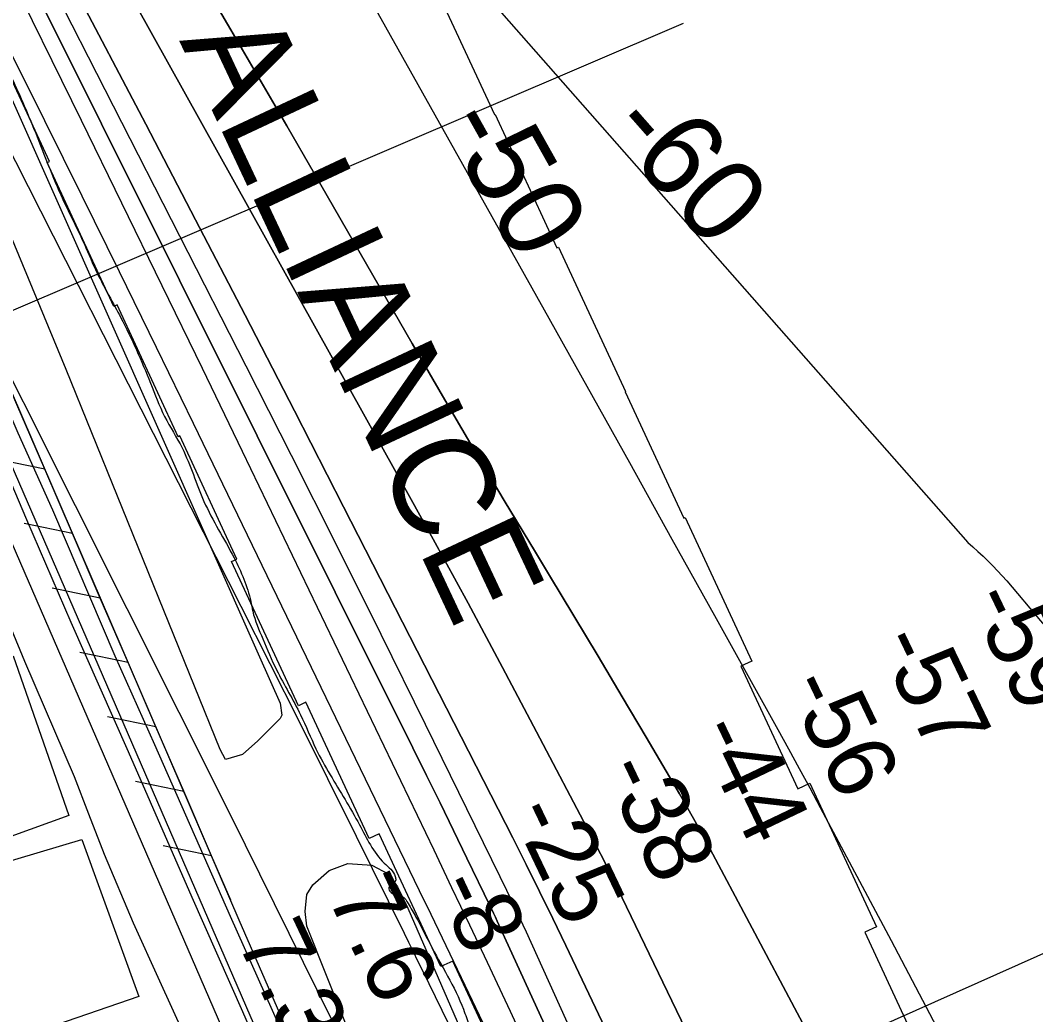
# Model space of a CAD drawing. Extents: x 3684037 to 3722149, y 433263 to 459021.
# Drawn here: x 3705724 to 3706731, y 446586 to 447573 of the extents above; entities that cross this region are included whole.
import ezdxf

# ---------------------------------------------------------------- set-up
doc = ezdxf.new("R2010")
doc.units = 0
for name, color, linetype in [('V-FLOD-BASE', 7, 'Continuous'), ('V-LEVE-TOET', 7, 'Continuous'), ('V-RIVR-EDGE', 7, 'Continuous'), ('V-RIVR-RANG', 7, 'Continuous'), ('V-RRAP-FSHR', 7, 'Continuous'), ('V-RRAP-RVMT', 7, 'Continuous'), ('V-RRAP-RVMT-IDEN', 7, 'Continuous'), ('V-SITE-VEGE', 7, 'Continuous'), ('V-SURV-LINE', 7, 'Continuous'), ('V-TOPO-DPTH', 7, 'Continuous'), ('V-TOPO-MAJR', 7, 'Continuous'), ('V-TOPO-MAJR-IDEN', 7, 'Continuous'), ('V-TOPO-MINR', 7, 'Continuous'), ('V-TOPO-MINR-IDEN', 7, 'Continuous'), ('V-TOPO-WATR', 7, 'Continuous'), ('V-UTIL-IDEN', 7, 'Continuous')]:
    doc.layers.add(name, color=color, linetype=linetype)

msp = doc.modelspace()

# ---------------------------------------------------------------- linework, layer by layer
at = {"layer": 'V-FLOD-BASE'}
msp.add_lwpolyline([(3706069.5, 446299.4), (3706032.1, 446386.4), (3705989.4, 446486.6), (3705944.6, 446589.4), (3705894.5, 446702.8), (3705831.3, 446847.3), (3705774.4, 446975.4), (3705730.6, 447077.2), (3705683.7, 447187.4), (3705619.9, 447342), (3705574.1, 447470.1), (3705520.3, 447615.1), (3705480.8, 447731.7), (3705438.6, 447843.4), (3705421.8, 447885.1), (3705399.1, 447940.5), (3705358, 448038.6), (3705318, 448129.8), (3705282.1, 448213.6)], dxfattribs=at)
at = {"layer": 'V-LEVE-TOET'}
for points in [[(3705532.6, 447661.8), (3705573.7, 447547.9), (3705615.4, 447433.5), (3705648.1, 447342.8), (3705693.9, 447227.3), (3705721.8, 447163.5), (3705756.1, 447087), (3705817.8, 446942.5), (3705857.3, 446854.4), (3705932.1, 446684.1), (3705980.6, 446575.5), (3706040.2, 446442.1), (3706093.4, 446313.9), (3706101.5, 446298.1), (3706107.1, 446287)], [(3705792.1, 446785.4), (3705777.7, 446822.3), (3705728.7, 446936.7), (3705704.4, 446995.3), (3705666.5, 447101.3), (3705642.2, 447154), (3705614.8, 447222.5), (3705575.8, 447311.1), (3705557.4, 447361.2), (3705523.6, 447456.7), (3705507.8, 447498.3), (3705494.6, 447528.9), (3705467.8, 447602.2)], [(3706004.8, 446288.6), (3705938.4, 446443.7), (3705886.3, 446567.6), (3705862.5, 446619.8), (3705836.2, 446677.3), (3705807.7, 446745.3), (3705792.1, 446785.4)]]:
    msp.add_lwpolyline(points, dxfattribs=at)
at = {"layer": 'V-RIVR-EDGE'}
msp.add_spline([(3705459.3, 448025.4), (3705478.2, 447991), (3705490.6, 447962.7), (3705497.9, 447946.9), (3705515.2, 447915.3), (3705550.2, 447853.8), (3705577.2, 447806.4), (3705592.1, 447777.2), (3705613, 447735.5), (3705627.1, 447702.7), (3705648.4, 447660.6), (3705670.9, 447613.3), (3705688.6, 447575.6), (3705703.1, 447542.8), (3705728.1, 447487.8), (3705750.2, 447433.1), (3705764.2, 447399.5), (3705787.6, 447350.5), (3705800.4, 447321.8), (3705823.8, 447277.7), (3705853.1, 447212.9), (3705867.2, 447179.7), (3705884.5, 447148.5), (3705906.2, 447095.5), (3705936, 447039.6), (3705952.5, 446996.3), (3705954.5, 446986.6), (3705964.5, 446959.1), (3705978.2, 446928.3), (3706001.9, 446883.8), (3706017.2, 446850.2), (3706031.3, 446824.3), (3706060.3, 446774.8), (3706084.9, 446736.8), (3706095.8, 446723.4), (3706096.2, 446720.2), (3706091.3, 446714.5), (3706089.7, 446713.3), (3706090.5, 446708.9), (3706096.1, 446705.6), (3706103, 446703.6), (3706108.6, 446696.7), (3706116.3, 446683.3), (3706130, 446657), (3706163.4, 446591.8), (3706169.4, 446575.6), (3706187.1, 446537.6), (3706212.8, 446473.6), (3706230.1, 446432.3), (3706247.4, 446398.3), (3706265.1, 446371.2), (3706278.8, 446345.3), (3706293.7, 446309.7), (3706314.6, 446262.3), (3706333.5, 446225.8), (3706356, 446180.1), (3706380.2, 446133.5), (3706396.3, 446102.4), (3706412.8, 446074.8), (3706429.7, 446038.8), (3706447, 445997.9), (3706455.4, 445962.3), (3706478.2, 445886.2), (3706492.7, 445852.2), (3706510.4, 445809.7), (3706528.1, 445771.7), (3706558.3, 445705.3), (3706582.8, 445657.1), (3706597.7, 445624.3), (3706628.3, 445558.3), (3706659.6, 445483), (3706677.7, 445432.8), (3706697, 445381), (3706750.1, 445262.4), (3706782.6, 445193.2), (3706806.8, 445141.8), (3706827.7, 445093.6), (3706851, 445029.3), (3706864.2, 444984.3), (3706871.8, 444949.5), (3706889.5, 444896.9), (3706899.9, 444865.8), (3706912.4, 444832.2), (3706928.8, 444798.2), (3706942.5, 444773.5), (3706966.3, 444725.3), (3706990.4, 444679.5), (3707017, 444624.5), (3707033.9, 444586), (3707080.5, 444482), (3707095.4, 444444.7), (3707112.3, 444405.1), (3707123.1, 444381.2), (3707171.4, 444273.5), (3707203.2, 444200.6), (3707218, 444163.8), (3707250.2, 444096.2), (3707257.4, 444074.3), (3707269.9, 444041.6), (3707288.4, 443990.6), (3707304, 443950.1), (3707343, 443838), (3707365.9, 443772), (3707378.7, 443728.7), (3707379.9, 443714.1), (3707381.1, 443702.8), (3707387.5, 443682.2), (3707398.3, 443657.1), (3707418.1, 443619), (3707439, 443578.5), (3707454.3, 443542.1), (3707473.1, 443492.7), (3707483.2, 443464.4), (3707531.1, 443368), (3707542.7, 443345), (3707550.8, 443323.9), (3707556.8, 443302.5), (3707556.8, 443297.6), (3707558.8, 443289.1), (3707568.4, 443273.3), (3707583.7, 443244.6), (3707593.8, 443221.9), (3707598.2, 443213.4), (3707609.5, 443204.9), (3707611.9, 443195.2), (3707611.9, 443180.6), (3707615.5, 443168.1), (3707621.9, 443150.3), (3707634.4, 443126.8), (3707648.1, 443102.1), (3707655.3, 443081.8), (3707660.5, 443073.3), (3707674.2, 443051.5), (3707678.6, 443034.1), (3707682.6, 443015.5), (3707689.5, 442998.5), (3707701.9, 442964.5), (3707714, 442928.4), (3707721.2, 442903.3), (3707726.4, 442888.8), (3707738.1, 442871.8), (3707743.7, 442857.2), (3707744.5, 442845.1), (3707747.3, 442826.1), (3707753.7, 442815.5), (3707763, 442801.3), (3707770.2, 442783.9), (3707772.6, 442762.1), (3707776.2, 442738.2), (3707779.8, 442720), (3707786.6, 442702.6), (3707805.5, 442663.3), (3707822.8, 442627.3), (3707832, 442599.4), (3707839.2, 442573.9), (3707845.7, 442561.3), (3707852.5, 442552.4), (3707860.2, 442541.9), (3707869.5, 442530.6), (3707886.4, 442507.9), (3707898.9, 442479.9), (3707916.1, 442434.6), (3707928.6, 442395.8), (3707943.4, 442356.5), (3707965.6, 442316.4), (3707989.7, 442269), (3708009.8, 442227.7), (3708024.7, 442192.5), (3708061.3, 442114.4), (3708074.2, 442088.5), (3708094.3, 442045.6), (3708116, 441996.6), (3708126.1, 441968.3), (3708137.7, 441927.8), (3708147.3, 441899.5), (3708157.8, 441868.3), (3708179.1, 441812.4), (3708204, 441746.9), (3708227.7, 441693.8), (3708249.8, 441646.1), (3708265.1, 441615.3), (3708271.5, 441595.9), (3708278.4, 441582.1), (3708308.1, 441508.4), (3708330.6, 441457.8), (3708349.9, 441405.2), (3708369.6, 441340.1), (3708384, 441295.6), (3708395.3, 441268.4), (3708411.8, 441234.8), (3708423.4, 441209.3), (3708441.1, 441169.7), (3708458.4, 441135.2), (3708469.3, 441110.5), (3708475.3, 441089.1), (3708486.9, 441061.6), (3708507.1, 441017.4), (3708523.5, 440978.6), (3708539.2, 440935.7), (3708564.1, 440883.1), (3708587.1, 440841.3), (3708595.1, 440826.8), (3708600.4, 440809.4), (3708606.7, 440778.2), (3708615.6, 440755.1), (3708636.9, 440692), (3708652.9, 440644.3), (3708673.4, 440592), (3708688.7, 440554.4), (3708706, 440506.6), (3708725.7, 440462.9), (3708743.4, 440422.4), (3708759.4, 440387.6), (3708800.1, 440293.3), (3708821, 440246.3), (3708835, 440211.5), (3708849.1, 440180.4), (3708876.1, 440124.9), (3708892.2, 440093.7), (3708912.3, 440054.9), (3708922.3, 440031), (3708932, 439999.8), (3708939.2, 439978.8), (3708948, 439954.1), (3708952.4, 439931.8), (3708956, 439911.6), (3708960, 439899.5), (3708969.6, 439870.3), (3708986.9, 439829.8), (3708999.4, 439794.2), (3709014.7, 439755.4), (3709034.7, 439705.2), (3709046.8, 439671.6), (3709063.3, 439633.1), (3709075.8, 439614.5), (3709093.1, 439592.6), (3709106, 439574.4), (3709121.7, 439548.9), (3709151.5, 439484.1), (3709171.6, 439447.3), (3709197.4, 439407.6), (3709211.1, 439376.8), (3709222.3, 439350.1), (3709240.4, 439308.8), (3709252.9, 439281.7), (3709266.1, 439254.9), (3709271, 439245.6), (3709296.3, 439199.9), (3709313.2, 439159), (3709331.3, 439114.9), (3709341.3, 439082.5), (3709360.3, 439046.5), (3709378.8, 439008.8), (3709407.7, 438944.4), (3709416.4, 438923.6)], degree=3, dxfattribs=at)
at = {"layer": 'V-RIVR-RANG'}
for p, q in [((3705646.1, 447255), (3706381.5, 447569.8)), ((3706043.8, 446337.6), (3706792.7, 446671.6))]:
    msp.add_line(p, q, dxfattribs=at)
at = {"layer": 'V-RRAP-FSHR'}
for p, q in [((3705748.3, 447127.5), (3705700.5, 447137.4)), ((3705748.3, 447127.5), (3705700.5, 447137.4)), ((3705775.9, 447063.6), (3705728.1, 447073.5)), ((3705775.9, 447063.6), (3705728.1, 447073.5)), ((3705803.4, 446999.7), (3705755.6, 447009.6)), ((3705803.4, 446999.7), (3705755.6, 447009.6)), ((3705831, 446935.8), (3705783.2, 446945.6)), ((3705831, 446935.8), (3705783.2, 446945.6)), ((3705858.6, 446871.8), (3705810.7, 446881.7)), ((3705858.6, 446871.8), (3705810.7, 446881.7)), ((3705886.1, 446807.9), (3705838.3, 446817.8)), ((3705886.1, 446807.9), (3705838.3, 446817.8)), ((3705913.7, 446744), (3705865.8, 446753.9)), ((3705913.7, 446744), (3705865.8, 446753.9))]:
    msp.add_line(p, q, dxfattribs=at)
for points in [[(3706624, 445324.5), (3706335.7, 445974.6), (3706211.1, 446060.3), (3705941.2, 446680.1), (3705638.1, 447383.3), (3705559.2, 447619.1), (3705292.9, 448270.9), (3705041.4, 448568.6), (3705014.3, 448592), (3704849.5, 448620.3), (3704832.1, 448641.2), (3704566.7, 448979.6), (3704022.2, 449672.2), (3703637.9, 450137.2), (3703233.4, 450593.7)], [(3705110.7, 448422.9), (3705932.4, 446784.3), (3706683, 445265), (3707275.2, 443771.4)], [(3705748.3, 447127.6), (3705720.8, 447191.5), (3705693.2, 447255.4)], [(3705775.9, 447063.7), (3705748.3, 447127.6)], [(3705803.4, 446999.7), (3705775.9, 447063.7)], [(3705831, 446935.8), (3705803.4, 446999.7)], [(3705858.5, 446871.9), (3705831, 446935.8)], [(3705886.1, 446808), (3705858.5, 446871.9)], [(3705913.6, 446744.1), (3705886.1, 446808)], [(3705932.7, 446699.9), (3705913.6, 446744.1)]]:
    msp.add_lwpolyline(points, dxfattribs=at)
at = {"layer": 'V-RRAP-RVMT'}
for points in [[(3706270.3, 446371), (3706204.4, 446513.1), (3706210.2, 446515.7), (3706152.8, 446639.7), (3706140.9, 446634.2), (3706079.9, 446765.8), (3706070, 446761.2), (3706007.3, 446896.3), (3705999.9, 446892.9), (3705933.5, 447035.9), (3705938.8, 447038.3), (3705882.2, 447160.4), (3705880.7, 447159.7), (3705820.1, 447290.3), (3705816.9, 447288.8), (3705750.6, 447431.7), (3705753.1, 447432.7), (3705692.3, 447563.6), (3705694.4, 447564.5), (3705637.9, 447686.2)], [(3706133.8, 447609.4), (3706194.3, 447479.1), (3706194.7, 447479.3), (3706256.1, 447346.9), (3706257.6, 447347.6), (3706324, 447204.5), (3706323.7, 447204.3), (3706381.8, 447079), (3706383.1, 447079.6), (3706449.2, 446937.1), (3706438.3, 446932.1), (3706494.7, 446810.6), (3706506.6, 446816.1), (3706572.7, 446673.6), (3706561.1, 446668.2), (3706618.3, 446545.1), (3706628.2, 446549.7), (3706688.6, 446419.4), (3706692.7, 446421.3), (3706758.4, 446279.8)]]:
    msp.add_lwpolyline(points, dxfattribs=at)
at = {"layer": 'V-SITE-VEGE'}
for points in [[(3705922.3, 446849.6), (3705769.7, 447226.2), (3705608.6, 447614.8), (3705401.7, 448066.2), (3705333.8, 448218.9), (3705333.8, 448224), (3705335.5, 448225.7), (3705340.6, 448229), (3705350.8, 448229), (3705355.9, 448225.7), (3705710.3, 447506.2), (3705961.3, 446941.2), (3705981.7, 446895.4), (3705983.4, 446883.5), (3705981.7, 446880.1), (3705959.6, 446858), (3705944.4, 446844.5), (3705927.4, 446839.4)], [(3705772.3, 446784.1), (3705454.5, 446669.1), (3705407.9, 446653.1), (3705344.1, 446813.4), (3705558.2, 446887.2), (3705717.2, 446942.3)], [(3705785, 446760.1), (3705841.5, 446604.5), (3705524.3, 446495.5), (3705135.9, 446359.3), (3705073.4, 446520.9), (3705341.4, 446610.6), (3705595.5, 446703.6)]]:
    msp.add_lwpolyline(points, close=True, dxfattribs=at)
msp.add_lwpolyline([(3706143.8, 446333.3), (3706008.1, 446674.4), (3706006.4, 446688.8), (3706008.1, 446705.8), (3706014.1, 446715.1), (3706030.2, 446729.5), (3706048.9, 446736.3), (3706072.6, 446734.6), (3706088.7, 446726.1), (3706098.1, 446713.4), (3706108.2, 446692.2), (3706243.9, 446380)], dxfattribs=at)
at = {"layer": 'V-SURV-LINE'}
for points in [[(3705634.7, 447316.6), (3706172.2, 446076.6)], [(3706144.7, 446064.6), (3705607.1, 447304.7)]]:
    msp.add_lwpolyline(points, dxfattribs=at)
at = {"layer": 'V-TOPO-DPTH'}
for points in [[(3706902.7, 445460.4), (3706688.8, 445932.8), (3706684.8, 445941.5), (3706680.8, 445950.3), (3706676.7, 445959), (3706672.6, 445967.7), (3706637.5, 446042.6), (3706615.7, 446088.6), (3706593.9, 446134.7), (3706572, 446180.7), (3706549.9, 446226.6), (3706316.1, 446712), (3706309.5, 446725.5), (3706302.8, 446738.9), (3706296, 446752.3), (3706289, 446765.7), (3706235.8, 446867), (3706202, 446930.8), (3706167.9, 446994.5), (3706133.3, 447058), (3706098.4, 447121.2), (3705789, 447677.2)], [(3705789, 447677.2), (3706098.4, 447121.2), (3706133.3, 447058), (3706167.9, 446994.5), (3706202, 446930.8), (3706235.8, 446867), (3706289, 446765.7), (3706296, 446752.3), (3706302.8, 446738.9), (3706309.5, 446725.5), (3706316.1, 446712), (3706549.9, 446226.6), (3706572, 446180.7), (3706593.9, 446134.7), (3706615.7, 446088.6), (3706637.5, 446042.6), (3706672.6, 445967.7), (3706676.7, 445959), (3706680.8, 445950.3), (3706684.8, 445941.5), (3706688.8, 445932.8), (3706902.7, 445460.4)], [(3705727.5, 447624.6), (3706113.2, 446851.1), (3706126.7, 446823.8), (3706140.2, 446796.5), (3706153.5, 446769.2), (3706166.8, 446741.8), (3706189.6, 446694.8), (3706191.4, 446690.9), (3706193.3, 446687), (3706195.1, 446683.1), (3706196.9, 446679.1), (3706250.9, 446560.8), (3706279.6, 446497.7), (3706308.2, 446434.5), (3706336.6, 446371.2), (3706364.9, 446307.9), (3706540.3, 445914.4), (3706545.1, 445903.6), (3706550, 445892.7), (3706554.8, 445881.9), (3706559.7, 445871.1), (3706587.1, 445809.8)], [(3706587.1, 445809.8), (3706559.7, 445871.1), (3706554.8, 445881.9), (3706550, 445892.7), (3706545.1, 445903.6), (3706540.3, 445914.4), (3706364.9, 446307.9), (3706336.6, 446371.2), (3706308.2, 446434.5), (3706279.6, 446497.7), (3706250.9, 446560.8), (3706196.9, 446679.1), (3706195.1, 446683.1), (3706193.3, 446687), (3706191.4, 446690.9), (3706189.6, 446694.8), (3706166.8, 446741.8), (3706153.5, 446769.2), (3706140.2, 446796.5), (3706126.7, 446823.8), (3706113.2, 446851.1), (3705727.5, 447624.6)], [(3706721.5, 445672.1), (3706633.1, 445862.7), (3706620.3, 445890.4), (3706607.5, 445918), (3706594.8, 445945.7), (3706582.1, 445973.5), (3706498.3, 446156.8), (3706455.9, 446249.2), (3706413.2, 446341.4), (3706370, 446433.4), (3706326.6, 446525.3), (3706264.9, 446655.1), (3706252, 446681.9), (3706238.9, 446708.6), (3706225.6, 446735.3), (3706212.2, 446761.8), (3706044.5, 447090.2), (3705995.8, 447185.2), (3705946.9, 447280.1), (3705897.7, 447374.8), (3705848.4, 447469.5), (3705775.5, 447608.8)], [(3705775.5, 447608.8), (3705848.4, 447469.5), (3705897.7, 447374.8), (3705946.9, 447280.1), (3705995.8, 447185.2), (3706044.5, 447090.2), (3706212.2, 446761.8), (3706225.6, 446735.3), (3706238.9, 446708.6), (3706252, 446681.9), (3706264.9, 446655.1), (3706326.6, 446525.3), (3706370, 446433.4), (3706413.2, 446341.4), (3706455.9, 446249.2), (3706498.3, 446156.8), (3706582.1, 445973.5), (3706594.8, 445945.7), (3706607.5, 445918), (3706620.3, 445890.4), (3706633.1, 445862.7), (3706721.5, 445672.1)], [(3706538.7, 446504.4), (3706404.9, 446756.2), (3706398.2, 446768.6), (3706391.4, 446781), (3706384.5, 446793.3), (3706377.4, 446805.5), (3706344.4, 446861.6), (3706320.7, 446901.8), (3706296.9, 446942), (3706272.9, 446982), (3706248.7, 447021.9), (3706234.7, 447045), (3706203.7, 447096.5), (3706172.9, 447148.2), (3706142.5, 447200.1), (3706112.4, 447252.1), (3706015.7, 447420.5), (3705988.2, 447468.1), (3705960.6, 447515.7), (3705932.9, 447563.3), (3705905, 447610.7)], [(3705905, 447610.7), (3705932.9, 447563.3), (3705960.6, 447515.7), (3705988.2, 447468.1), (3706015.7, 447420.5), (3706112.4, 447252.1), (3706142.5, 447200.1), (3706172.9, 447148.2), (3706203.7, 447096.5), (3706234.7, 447045), (3706248.7, 447021.9), (3706272.9, 446982), (3706296.9, 446942), (3706320.7, 446901.8), (3706344.4, 446861.6), (3706377.4, 446805.5), (3706384.5, 446793.3), (3706391.4, 446781), (3706398.2, 446768.6), (3706404.9, 446756.2), (3706538.7, 446504.4)], [(3705689.5, 447590.4), (3705705.8, 447558.1), (3705748.1, 447473.3), (3705785.2, 447398.4), (3705822.2, 447323.4), (3705858.9, 447248.3), (3705895.4, 447173.1), (3706119.6, 446709.7), (3706130.9, 446686.2), (3706142.2, 446662.7), (3706153.5, 446639.2), (3706164.8, 446615.7), (3706260.8, 446414.5), (3706303.1, 446325), (3706345.1, 446235.3), (3706386.5, 446145.4), (3706427.5, 446055.2), (3706496, 445903.4), (3706502.4, 445889), (3706508.8, 445874.7), (3706515.1, 445860.3), (3706521.4, 445845.8), (3706714.7, 445396.9)]]:
    msp.add_lwpolyline(points, dxfattribs=at)
at = {"layer": 'V-TOPO-MAJR'}
msp.add_lwpolyline([(3705977.8, 447759.9), (3706243.3, 447285.4), (3706285.6, 447209.7), (3706327.9, 447134), (3706370.1, 447058.2), (3706412.2, 446982.4), (3706474.9, 446869.2), (3706485.6, 446850), (3706496.1, 446830.7), (3706506.6, 446811.3), (3706517, 446792), (3706587.4, 446660.1), (3706632.2, 446574.4), (3706676.2, 446488.3), (3706718.9, 446401.5), (3706760.6, 446314.3), (3706869, 446083.4), (3706878.5, 446062.4), (3706887.7, 446041.2), (3706896.4, 446019.8), (3706904.6, 445998.3), (3707091, 445494.6)], dxfattribs=at)
at = {"layer": 'V-TOPO-MINR'}
for points in [[(3706067.4, 447732.5), (3706663.2, 447054.9), (3706668.3, 447050.4), (3706673.4, 447045.9), (3706678.4, 447041.2), (3706683.3, 447036.5), (3706688.1, 447031.7), (3706692.9, 447026.8), (3706697.4, 447021.7), (3706701.9, 447016.6), (3706735.4, 446977.1), (3706745.4, 446965.4), (3706755.3, 446953.7), (3706765.2, 446942), (3706775.2, 446930.2), (3706868.5, 446819.6), (3706876.2, 446811.1), (3706884.4, 446802.9), (3707395.6, 446264.4)], [(3705789, 447677.2), (3706098.4, 447121.2), (3706133.3, 447058), (3706167.9, 446994.5), (3706202, 446930.8), (3706235.8, 446867), (3706289, 446765.7), (3706296, 446752.3), (3706302.8, 446738.9), (3706309.5, 446725.5), (3706316.1, 446712), (3706549.9, 446226.6), (3706572, 446180.7), (3706593.9, 446134.7), (3706615.7, 446088.6), (3706637.5, 446042.6), (3706672.6, 445967.7), (3706676.7, 445959), (3706680.8, 445950.3), (3706684.8, 445941.5), (3706688.8, 445932.8), (3706902.7, 445460.4)], [(3705706.7, 447631.8), (3705784.4, 447473.5), (3705824.5, 447391.6), (3705864.5, 447309.6), (3705904.3, 447227.5), (3705943.9, 447145.3), (3706133.9, 446749.8), (3706151.6, 446712.7), (3706169.3, 446675.6), (3706186.9, 446638.4), (3706204.3, 446601.2), (3706209.7, 446589.8), (3706229.6, 446546.9), (3706249.5, 446503.9), (3706269.2, 446460.7), (3706288.7, 446417.6), (3706507, 445931.9), (3706517.9, 445907.7), (3706528.7, 445883.4), (3706539.4, 445859.1), (3706550.2, 445834.8), (3706609.5, 445700)], [(3705727.5, 447624.6), (3706113.2, 446851.1), (3706126.7, 446823.8), (3706140.2, 446796.5), (3706153.5, 446769.2), (3706166.8, 446741.8), (3706189.6, 446694.8), (3706191.4, 446690.9), (3706193.3, 446687), (3706195.1, 446683.1), (3706196.9, 446679.1), (3706250.9, 446560.8), (3706279.6, 446497.7), (3706308.2, 446434.5), (3706336.6, 446371.2), (3706364.9, 446307.9), (3706540.3, 445914.4), (3706545.1, 445903.6), (3706550, 445892.7), (3706554.8, 445881.9), (3706559.7, 445871.1), (3706587.1, 445809.8)], [(3705750.3, 447617), (3705947.8, 447229.9), (3705992.7, 447141.3), (3706037.3, 447052.6), (3706081.6, 446963.7), (3706125.5, 446874.6), (3706199.6, 446723.5), (3706206.2, 446709.9), (3706212.7, 446696.2), (3706219.1, 446682.4), (3706225.4, 446668.7), (3706571.7, 445902.3), (3706850.1, 445307.3)], [(3705775.5, 447608.8), (3705848.4, 447469.5), (3705897.7, 447374.8), (3705946.9, 447280.1), (3705995.8, 447185.2), (3706044.5, 447090.2), (3706212.2, 446761.8), (3706225.6, 446735.3), (3706238.9, 446708.6), (3706252, 446681.9), (3706264.9, 446655.1), (3706326.6, 446525.3), (3706370, 446433.4), (3706413.2, 446341.4), (3706455.9, 446249.2), (3706498.3, 446156.8), (3706582.1, 445973.5), (3706594.8, 445945.7), (3706607.5, 445918), (3706620.3, 445890.4), (3706633.1, 445862.7), (3706721.5, 445672.1)], [(3705905, 447610.7), (3705932.9, 447563.3), (3705960.6, 447515.7), (3705988.2, 447468.1), (3706015.7, 447420.5), (3706112.4, 447252.1), (3706142.5, 447200.1), (3706172.9, 447148.2), (3706203.7, 447096.5), (3706234.7, 447045), (3706248.7, 447021.9), (3706272.9, 446982), (3706296.9, 446942), (3706320.7, 446901.8), (3706344.4, 446861.6), (3706377.4, 446805.5), (3706384.5, 446793.3), (3706391.4, 446781), (3706398.2, 446768.6), (3706404.9, 446756.2), (3706538.7, 446504.4)], [(3705644.6, 447579.5), (3705942.7, 446991.7), (3705971.5, 446934.8), (3706000.1, 446877.8), (3706028.6, 446820.7), (3706057, 446763.5), (3706104.5, 446667.4), (3706109, 446658.3), (3706113.5, 446649.1), (3706118, 446640), (3706122.5, 446630.8), (3706401.1, 446059.5), (3706416.5, 446027.6), (3706431.7, 445995.6), (3706446.6, 445963.5), (3706461.4, 445931.3), (3706485.9, 445877.1), (3706488.2, 445871.9), (3706490.5, 445866.6), (3706492.7, 445861.3), (3706494.9, 445856), (3706560.1, 445690.4)]]:
    msp.add_lwpolyline(points, dxfattribs=at)
at = {"layer": 'V-TOPO-WATR'}
msp.add_lwpolyline([(3705689.5, 447590.4), (3705705.8, 447558.1), (3705748.1, 447473.3), (3705785.2, 447398.4), (3705822.2, 447323.4), (3705858.9, 447248.3), (3705895.4, 447173.1), (3706119.6, 446709.7), (3706130.9, 446686.2), (3706142.2, 446662.7), (3706153.5, 446639.2), (3706164.8, 446615.7), (3706260.8, 446414.5), (3706303.1, 446325), (3706345.1, 446235.3), (3706386.5, 446145.4), (3706427.5, 446055.2), (3706496, 445903.4), (3706502.4, 445889), (3706508.8, 445874.7), (3706515.1, 445860.3), (3706521.4, 445845.8), (3706714.7, 445396.9)], dxfattribs=at)
at = {"layer": 'V-UTIL-IDEN'}
for points in [[(3706624, 445324.5), (3706335.7, 445974.6), (3706211.1, 446060.3), (3705941.2, 446680.1), (3705638.1, 447383.3), (3705559.2, 447619.1), (3705292.9, 448270.9), (3705041.4, 448568.6), (3705014.3, 448592), (3704849.5, 448620.3), (3704832.1, 448641.2), (3704566.7, 448979.6), (3704022.2, 449672.2), (3703637.9, 450137.2), (3703233.4, 450593.7)], [(3705748.3, 447127.6), (3705720.8, 447191.5), (3705693.2, 447255.4)], [(3705775.9, 447063.7), (3705748.3, 447127.6)], [(3705803.4, 446999.7), (3705775.9, 447063.7)], [(3705831, 446935.8), (3705803.4, 446999.7)], [(3705858.5, 446871.9), (3705831, 446935.8)], [(3705886.1, 446808), (3705858.5, 446871.9)], [(3705913.6, 446744.1), (3705886.1, 446808)], [(3705932.7, 446699.9), (3705913.6, 446744.1)]]:
    msp.add_lwpolyline(points, dxfattribs=at)

# ---------------------------------------------------------------- texts
at = {"layer": 'V-RIVR-RANG'}
for s, rotation, p in [('-59', 295.5293, (3706662.8, 446998.5)), ('-57', 295.5293, (3706572.2, 446956.1)), ('-56', 295.5293, (3706482, 446912.9)), ('-44', 295.5293, (3706392.7, 446867.9)), ('-38', 295.5293, (3706300.4, 446829.1)), ('-25', 295.5293, (3706209.8, 446786.7)), ('7.6', 295.2483, (3706027.6, 446705.1)), ('-8', 295.2483, (3706133.9, 446714.1)), ('7.3', 295.2483, (3705938.1, 446660.6))]:
    msp.add_text(s, height=67, rotation=rotation, dxfattribs=at).set_placement(p)
at = {"layer": 'V-RRAP-RVMT-IDEN'}
msp.add_text('ALLIANCE', height=100, rotation=295.1456, dxfattribs=at).set_placement((3705881.5, 447552.5))
at = {"layer": 'V-TOPO-MAJR-IDEN'}
msp.add_text('-50', height=83, rotation=299.237, dxfattribs=at).set_placement((3706140.1, 447469.9))
at = {"layer": 'V-TOPO-MINR-IDEN'}
msp.add_text('-60', height=83, rotation=311.3218, dxfattribs=at).set_placement((3706303.7, 447463.7))

doc.saveas('drawing.dxf')
